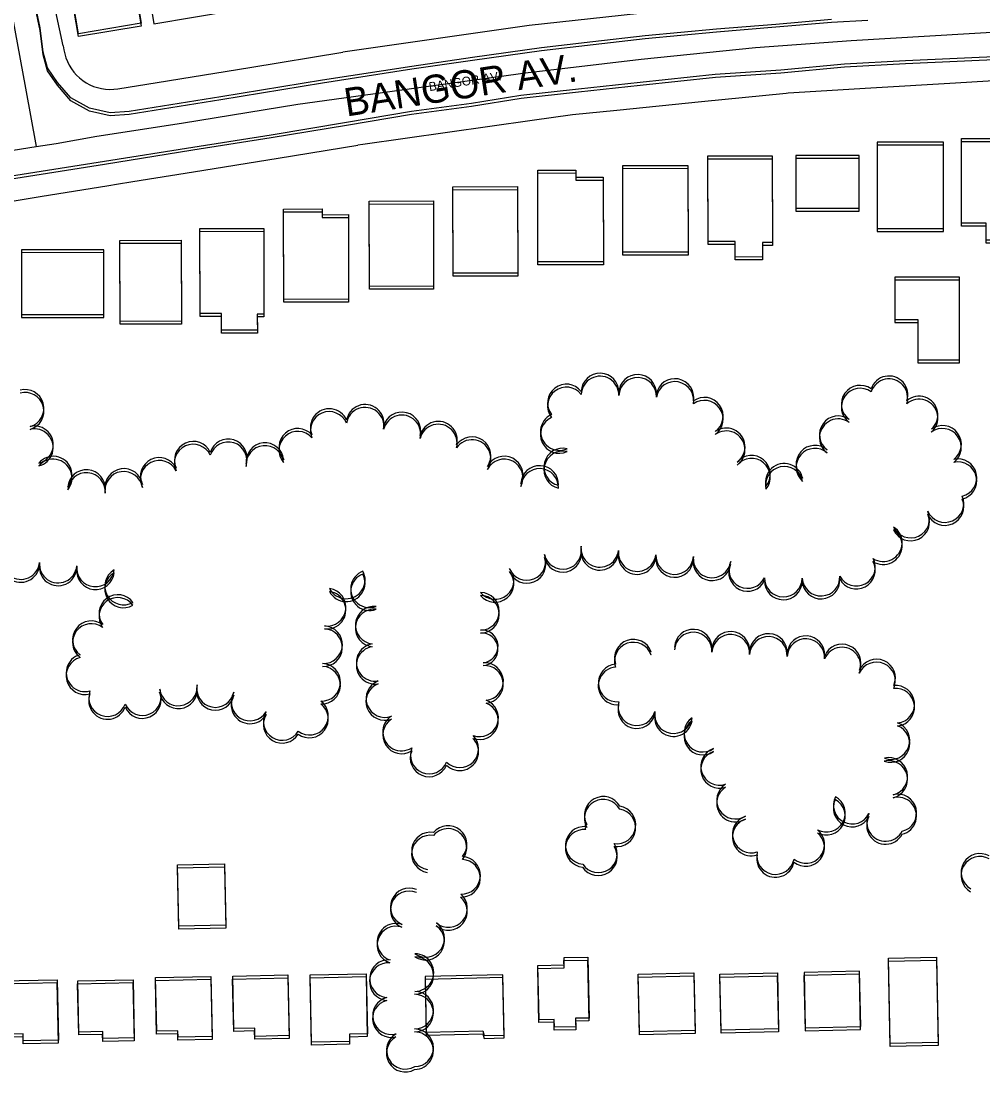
# Model space of a CAD drawing. Extents: x -25029 to 2274964, y -81170 to 687028.
# Drawn here: x 10692 to 11203, y -66836 to -66277 of the extents above; entities that cross this region are included whole.
import ezdxf

# ---------------------------------------------------------------- set-up
doc = ezdxf.new("R2010")
doc.units = 0
for name, color, linetype in [('81911BEA - RW_X_Fee_RW', 7, 'Continuous'), ('BLDG', 7, 'Continuous'), ('GE_X_CL_2000', 7, 'Continuous'), ('ROAD', 7, 'Continuous'), ('ROAD-NAME', 7, 'Continuous'), ('TREES', 7, 'Continuous')]:
    doc.layers.add(name, color=color, linetype=linetype)

msp = doc.modelspace()

# ---------------------------------------------------------------- linework, layer by layer
at = {"layer": '81911BEA - RW_X_Fee_RW'}
for points in [[(10714.52, -66290.61), (10703.26, -66238.8), (10687.33, -66189.13), (10687.08, -66188.32), (10666.09, -66139.63), (10640.51, -66093.19)], [(11161.36, -66261.56), (11061.59, -66268.98), (10962.13, -66279.84), (10863.11, -66294.13)], [(10714.52, -66290.61), (10714.8, -66292.79), (10715.24, -66294.93), (10715.86, -66297.02), (10716.67, -66299.06), (10717.65, -66301.01), (10718.8, -66302.88), (10720.11, -66304.63), (10721.56, -66306.26), (10723.15, -66307.77), (10724.86, -66309.12), (10726.69, -66310.33), (10728.62, -66311.36), (10730.63, -66312.23), (10732.7, -66312.92), (10734.83, -66313.42), (10737, -66313.74), (10739.18, -66313.86), (10741.37, -66313.8), (10743.53, -66313.52)], [(10743.53, -66313.52), (10764.41, -66310.11), (10813.77, -66302.12), (10863.11, -66294.13)], [(11215.01, -66309.03), (11188.92, -66310.58), (11143.91, -66313.26), (11099.94, -66315.88), (11098.91, -66315.98), (11053.88, -66320.49), (11008.87, -66325), (10985.24, -66327.37), (10963.85, -66330.39), (10918.83, -66336.75), (10873.8, -66343.11), (10871.1, -66343.49)], [(10751.55, -66362.85), (10783.75, -66357.63), (10828.78, -66350.34), (10871.1, -66343.49)], [(10702.19, -66370.84), (10738.73, -66364.92), (10742.73, -66364.27), (10751.55, -66362.85)], [(10652.84, -66378.83), (10685.4, -66373.56), (10689.37, -66372.92), (10702.19, -66370.84)]]:
    msp.add_lwpolyline(points, dxfattribs=at)
at = {"layer": 'BLDG'}
for points in [[(10748.74, -66235.92), (10755.87, -66278.72), (10722.51, -66284.27), (10715.37, -66241.48)], [(10748.76, -66237.45), (10755.88, -66280.25), (10722.52, -66285.8), (10715.39, -66243)], [(10762.64, -66279.01), (10804.9, -66271.97), (10799.36, -66238.68), (10757.1, -66245.72)], [(11182.49, -66387.84), (11182.48, -66341.88), (11147.22, -66341.88), (11147.23, -66387.84)], [(11182.49, -66389.42), (11182.49, -66343.46), (11147.23, -66343.46), (11147.23, -66389.42)], [(11227.42, -66339.91), (11227.43, -66385.44), (11221.51, -66385.44), (11221.51, -66393.97), (11205.21, -66393.98), (11205.21, -66384.96), (11192.09, -66384.96), (11192.08, -66339.92)], [(11227.43, -66341.5), (11227.43, -66387.03), (11221.51, -66387.03), (11221.51, -66395.56), (11205.21, -66395.56), (11205.21, -66386.54), (11192.09, -66386.54), (11192.09, -66341.5)], [(11091.47, -66349.13), (11091.57, -66395.21), (11086.27, -66395.22), (11086.29, -66402.96), (11071.74, -66402.99), (11071.72, -66394.77), (11057.35, -66394.8), (11057.25, -66349.2)], [(11104.04, -66377.09), (11137.74, -66377.08), (11137.74, -66349.01), (11104.04, -66349.02)], [(11046.58, -66354.25), (11046.68, -66400.41), (11012.04, -66400.48), (11011.95, -66354.32)], [(11046.58, -66355.81), (11046.68, -66401.97), (11012.04, -66402.04), (11011.95, -66355.88)], [(11091.47, -66350.7), (11091.57, -66396.78), (11086.27, -66396.79), (11086.29, -66404.53), (11071.74, -66404.56), (11071.72, -66396.34), (11057.35, -66396.37), (11057.25, -66350.77)], [(11104.04, -66378.66), (11137.74, -66378.66), (11137.74, -66350.59), (11104.04, -66350.59)], [(10987.01, -66356.74), (10987.02, -66360.52), (11001.58, -66360.48), (11001.68, -66405.52), (10966.89, -66405.59), (10966.79, -66356.78)], [(10987.01, -66358.3), (10987.02, -66362.08), (11001.58, -66362.04), (11001.68, -66407.08), (10966.89, -66407.15), (10966.79, -66358.34)], [(10956.03, -66365.54), (10956.12, -66411.57), (10921.8, -66411.65), (10921.7, -66365.62)], [(10956.03, -66367.09), (10956.12, -66413.12), (10921.8, -66413.2), (10921.7, -66367.17)], [(10852.12, -66377.41), (10852.13, -66380.47), (10866.13, -66380.45), (10866.23, -66425.44), (10831.74, -66425.51), (10831.64, -66377.46)], [(10911.33, -66373.17), (10911.42, -66418.51), (10877.28, -66418.59), (10877.18, -66373.25)], [(10911.33, -66374.72), (10911.42, -66420.06), (10877.28, -66420.13), (10877.18, -66374.79)], [(10852.12, -66378.95), (10852.13, -66382.01), (10866.13, -66381.99), (10866.23, -66426.98), (10831.74, -66427.05), (10831.64, -66379)], [(10821.05, -66387.75), (10821.16, -66433.28), (10817.67, -66433.29), (10817.69, -66441.85), (10798.56, -66441.9), (10798.55, -66433.07), (10787.2, -66433.09), (10787.1, -66387.83)], [(10821.05, -66389.29), (10821.15, -66434.82), (10817.66, -66434.83), (10817.68, -66443.39), (10798.55, -66443.43), (10798.54, -66434.6), (10787.19, -66434.62), (10787.1, -66389.36)], [(10777.19, -66394.09), (10777.29, -66437.13), (10744.71, -66437.2), (10744.61, -66394.16)], [(10692.28, -66433.63), (10736.06, -66433.53), (10735.98, -66399.11), (10692.2, -66399.22)], [(10692.27, -66435.15), (10736.05, -66435.06), (10735.98, -66400.64), (10692.2, -66400.74)], [(10777.19, -66395.62), (10777.28, -66438.66), (10744.7, -66438.73), (10744.61, -66395.69)], [(11156.68, -66413.67), (11156.69, -66436.29), (11168.94, -66436.29), (11168.94, -66457.68), (11191.04, -66457.68), (11191.03, -66413.67)], [(11156.68, -66415.25), (11156.68, -66437.87), (11168.93, -66437.87), (11168.93, -66459.26), (11191.03, -66459.26), (11191.03, -66415.25)], [(10800.21, -66727.22), (10800.92, -66759.85), (10775.86, -66760.4), (10775.16, -66727.76)], [(10800.25, -66725.69), (10800.97, -66758.32), (10775.91, -66758.87), (10775.2, -66726.23)], [(10980.82, -66779.41), (10980.74, -66775.54), (10993.33, -66775.27), (10994.03, -66807.64), (10986.9, -66807.8), (10987, -66812.32), (10975.61, -66812.56), (10975.52, -66808.34), (10967.48, -66808.52), (10966.86, -66779.71)], [(11178.77, -66775.25), (11179.75, -66820.68), (11154.23, -66821.23), (11153.25, -66775.8)], [(10980.77, -66780.97), (10980.69, -66777.1), (10993.28, -66776.83), (10993.98, -66809.2), (10986.85, -66809.36), (10986.95, -66813.88), (10975.56, -66814.12), (10975.47, -66809.9), (10967.43, -66810.08), (10966.81, -66781.27)], [(11178.72, -66776.83), (11179.7, -66822.26), (11154.18, -66822.81), (11153.2, -66777.38)], [(10793.68, -66817.49), (10775.5, -66817.89), (10775.43, -66814.45), (10764.16, -66814.7), (10763.55, -66786.16), (10792.99, -66785.53)], [(10834.54, -66818.55), (10816.31, -66818.94), (10816.21, -66814.49), (10805.15, -66814.73), (10804.55, -66786.89), (10833.84, -66786.26)], [(10834.59, -66817.01), (10816.36, -66817.4), (10816.26, -66812.95), (10805.2, -66813.19), (10804.6, -66785.35), (10833.89, -66784.72)], [(10876.14, -66817.54), (10866.6, -66817.74), (10866.68, -66821.62), (10846.47, -66822.05), (10845.7, -66786.27), (10875.45, -66785.63)], [(10876.19, -66816), (10866.65, -66816.2), (10866.73, -66820.08), (10846.52, -66820.51), (10845.75, -66784.73), (10875.5, -66784.09)], [(10907.46, -66816.71), (10937.57, -66816.06), (10938.22, -66818.46), (10948.89, -66818.23), (10948.2, -66786.17), (10906.82, -66787.07)], [(10907.51, -66815.16), (10937.62, -66814.51), (10938.27, -66816.91), (10948.94, -66816.68), (10948.25, -66784.62), (10906.87, -66785.52)], [(11050.38, -66815.86), (11020.81, -66816.5), (11020.15, -66785.86), (11049.72, -66785.23)], [(11050.43, -66814.29), (11020.86, -66814.94), (11020.2, -66784.3), (11049.77, -66783.66)], [(11094.11, -66785.25), (11094.75, -66814.94), (11064.23, -66815.6), (11063.58, -66785.9)], [(11094.16, -66783.68), (11094.8, -66813.37), (11064.28, -66814.03), (11063.63, -66784.33)], [(11108.95, -66814.45), (11138.46, -66813.81), (11137.83, -66784.35), (11108.31, -66784.99)], [(11109, -66812.88), (11138.51, -66812.23), (11137.88, -66782.77), (11108.36, -66783.42)], [(10711.85, -66820.95), (10693.16, -66821.35), (10693.08, -66817.61), (10681.52, -66817.86), (10680.91, -66789.44), (10711.15, -66788.79)], [(10711.9, -66819.43), (10693.21, -66819.83), (10693.13, -66816.09), (10681.57, -66816.34), (10680.96, -66787.92), (10711.2, -66787.27)], [(10752.2, -66819.7), (10735.5, -66820.06), (10735.42, -66816.37), (10722.72, -66816.65), (10722.14, -66789.45), (10751.54, -66788.82)], [(10752.25, -66818.17), (10735.55, -66818.53), (10735.47, -66814.84), (10722.77, -66815.12), (10722.19, -66787.92), (10751.59, -66787.29)], [(10793.63, -66819.02), (10775.45, -66819.42), (10775.38, -66815.98), (10764.11, -66816.23), (10763.5, -66787.69), (10792.94, -66787.06)]]:
    msp.add_lwpolyline(points, close=True, dxfattribs=at)
at = {"layer": 'GE_X_CL_2000'}
for points in [[(10592, -66062.53), (10600.89, -66075.35), (10609.3, -66088.01), (10619.82, -66104.64), (10630.7, -66123.74), (10636.8, -66135.44), (10642.49, -66145.89), (10647.1, -66155.41), (10656.08, -66174.79), (10662.52, -66189.72), (10668.49, -66205.43), (10671.74, -66215.35), (10678.33, -66236.11), (10682.52, -66251.54), (10685.82, -66266.92), (10694.4, -66313.17), (10700.08, -66344.29)], [(10700.08, -66344.29), (10710.72, -66342.62), (10732.38, -66338.74), (10777.4, -66331.88), (10839.29, -66321.79), (10889.34, -66314.85), (10960.18, -66305.01), (11021.76, -66297.83), (11082.53, -66291.52), (11133.34, -66287.93), (11216.99, -66282.92)], [(10114.1, -66379.74), (10143.76, -66380.57), (10184.72, -66380.55), (10237.32, -66379.67), (10284.43, -66379.39), (10339.58, -66378.71), (10392.64, -66377.51), (10446.17, -66374.99), (10498.52, -66371.09), (10534.68, -66367.78), (10576.7, -66362.88), (10622.31, -66356.86), (10666.52, -66349.57), (10700.08, -66344.29)]]:
    msp.add_lwpolyline(points, dxfattribs=at)
at = {"layer": 'ROAD'}
for points in [[(11123, -66276.68), (11093.43, -66279.26), (11061.73, -66281.82), (11023.9, -66285.32), (10996.14, -66288.61), (10968.75, -66291.83), (10932.03, -66296.85), (10899.87, -66301.6), (10852.29, -66308.95), (10798.19, -66317.79), (10749.54, -66325.69), (10739.46, -66326.33), (10728.41, -66323.84), (10718.45, -66318.37), (10711.46, -66310.1), (10706.09, -66302.47), (10703.86, -66294), (10702.24, -66281.03), (10699, -66265.91)], [(11142.36, -66277.13), (11123.01, -66278.25), (11093.44, -66280.83), (11061.74, -66283.39), (11023.91, -66286.88), (10996.15, -66290.17), (10968.76, -66293.39), (10932.04, -66298.4), (10899.88, -66303.15), (10852.3, -66310.49), (10798.2, -66319.32), (10749.55, -66327.22), (10739.47, -66327.86), (10728.42, -66325.37), (10718.46, -66319.89), (10711.47, -66311.62), (10706.1, -66303.99), (10703.87, -66295.52), (10702.25, -66282.55), (10699.02, -66267.43)], [(10654.21, -66365.03), (10699.34, -66357.92), (10736.39, -66352.03), (10783.4, -66344.49), (10825.08, -66337.96), (10865.08, -66331.36), (10899.69, -66325.44), (10931.53, -66321.19), (10957.86, -66316.96), (10988.44, -66313.56), (11021.2, -66310.02), (11061.18, -66305.78), (11096, -66303.44), (11129.83, -66300.27), (11162.27, -66298.54), (11217.18, -66296.02)], [(10654.21, -66366.55), (10699.34, -66359.44), (10736.39, -66353.56), (10783.41, -66346.02), (10825.09, -66339.5), (10865.09, -66332.9), (10899.7, -66326.99), (10931.54, -66322.74), (10957.87, -66318.51), (10988.45, -66315.12), (11021.21, -66311.58), (11061.19, -66307.35), (11096.01, -66305.01), (11129.84, -66301.85), (11162.28, -66300.12), (11217.19, -66297.61)]]:
    msp.add_lwpolyline(points, dxfattribs=at)
at = {"layer": 'TREES'}
for centre, radius, start, end in [((10999.87, -66476.34), 10, 358.2786, 178.2786), ((10999.88, -66474.77), 10, 358.2856, 178.2856), ((11019.86, -66477.03), 10, 357.7332, 177.7332), ((11019.87, -66475.46), 10, 357.7402, 177.7402), ((11039.7, -66477.67), 10, 349.5448, 169.5448), ((11153.46, -66477.82), 10, 341.4566, 161.4566), ((11153.48, -66476.23), 10, 341.4636, 161.4636), ((10694.18, -66483.46), 10, 285.5899, 105.5899), ((10981.96, -66482.15), 10, 37.712, 217.712), ((10981.98, -66480.59), 10, 37.719, 217.719), ((11039.68, -66479.24), 10, 349.5378, 169.5378), ((11138.19, -66482.79), 10, 54.6023, 234.6023), ((11138.2, -66481.21), 10, 54.6093, 234.6093), ((10694.17, -66484.99), 10, 285.5829, 105.5829), ((11055.35, -66487.62), 10, 305.6044, 125.6044), ((11169.49, -66488.56), 10, 310.8866, 130.8866), ((11169.5, -66486.97), 10, 310.8936, 130.8936), ((10855.91, -66493.65), 10, 22.9224, 202.9224), ((10874.96, -66492.95), 10, 350.4837, 170.4837), ((10874.98, -66491.4), 10, 350.4907, 170.4907), ((11055.34, -66489.19), 10, 305.5974, 125.5974), ((10855.89, -66495.19), 10, 22.9154, 202.9154), ((10894.53, -66497.03), 10, 345.9899, 165.9899), ((10894.54, -66495.47), 10, 345.9969, 165.9969), ((10978.22, -66497.36), 10, 114.6105, 294.6105), ((10978.23, -66495.8), 10, 114.6175, 294.6175), ((11126.54, -66499.05), 10, 54.1506, 234.1506), ((11126.56, -66497.47), 10, 54.1576, 234.1576), ((10699.14, -66504.35), 10, 283.2562, 103.2562), ((10699.16, -66502.82), 10, 283.2632, 103.2632), ((10839.17, -66505.69), 10, 41.3566, 221.3566), ((10839.19, -66504.15), 10, 41.3636, 221.3636), ((10913.92, -66501.93), 10, 345.6454, 165.6454), ((10913.94, -66500.37), 10, 345.6524, 165.6524), ((11066.95, -66505.47), 10, 305.3963, 125.3964), ((11066.97, -66503.9), 10, 305.4033, 125.4034), ((11181.98, -66504.15), 10, 306.521, 126.521), ((11182, -66502.57), 10, 306.528, 126.528), ((10783.59, -66511.01), 10, 24.6334, 204.6334), ((10802.22, -66511.34), 10, 342.7656, 162.7656), ((10802.23, -66509.8), 10, 342.7726, 162.7726), ((10931.8, -66510.14), 10, 324.9957, 144.9957), ((10931.82, -66508.59), 10, 325.0027, 145.0027), ((10783.57, -66512.54), 10, 24.6264, 204.6264), ((10821.72, -66513.3), 10, 5.7456, 185.7456), ((10821.74, -66511.76), 10, 5.7526, 185.7526), ((10980.06, -66516.18), 10, 76.5952, 256.5952), ((10980.08, -66514.62), 10, 76.6022, 256.6022), ((11114.14, -66514.72), 10, 49.1701, 229.1701), ((11114.16, -66513.14), 10, 49.1771, 229.1771), ((10709.13, -66520.47), 10, 320.3315, 140.3316), ((10709.16, -66518.94), 10, 320.3385, 140.3386), ((10765.51, -66521.13), 10, 26.2548, 206.2548), ((10765.54, -66519.6), 10, 26.2618, 206.2618), ((10948.87, -66520.46), 10, 332.716, 152.716), ((10948.9, -66518.9), 10, 332.723, 152.723), ((11080.4, -66520.06), 10, 319.9594, 139.9594), ((11080.42, -66518.48), 10, 319.9664, 139.9664), ((11190.19, -66521.93), 10, 283.0045, 103.0045), ((11190.21, -66520.35), 10, 283.0115, 103.0115), ((10726.8, -66527.68), 10, 355.2676, 175.2676), ((10726.82, -66526.15), 10, 355.2746, 175.2746), ((10746.66, -66527.03), 10, 8.4646, 188.4646), ((10746.68, -66525.5), 10, 8.4716, 188.4716), ((10967.75, -66525.48), 10, 357.5324, 177.5324), ((10967.77, -66523.92), 10, 357.5394, 177.5394), ((11097.83, -66524.39), 10, 12.1424, 192.1424), ((11097.85, -66522.81), 10, 12.1494, 192.1494), ((11183.27, -66535.67), 10, 203.5167, 23.5167), ((11183.29, -66534.08), 10, 203.5237, 23.5237), ((11165.04, -66543.89), 10, 205.0671, 25.0671), ((11165.06, -66542.31), 10, 205.0741, 25.0741), ((11150.5, -66556.49), 10, 236.7496, 56.7496), ((11150.52, -66554.91), 10, 236.7566, 56.7566), ((10980.06, -66558.98), 10, 192.6879, 12.6879), ((10999.76, -66557.9), 10, 173.5941, 353.5941), ((10960.99, -66566.43), 10, 201.6843, 21.6843), ((10961.02, -66564.87), 10, 201.6913, 21.6913), ((10980.04, -66560.54), 10, 192.6809, 12.6809), ((10999.73, -66559.47), 10, 173.5871, 353.5871), ((11019.6, -66561.73), 10, 173.4141, 353.4141), ((11019.63, -66560.16), 10, 173.4211, 353.4211), ((11039.53, -66563.3), 10, 177.553, 357.553), ((11039.55, -66561.73), 10, 177.56, 357.56), ((11059.45, -66563.49), 10, 172.3422, 352.3422), ((10691.9, -66565.92), 10, 174.4612, 354.4612), ((10691.93, -66564.4), 10, 174.4682, 354.4682), ((10711.74, -66567.85), 9.93, 174.4612, 354.4612), ((10711.77, -66566.32), 9.93, 174.4682, 354.4682), ((10731.6, -66568.29), 10, 174.2036, 354.2036), ((11059.43, -66565.06), 10, 172.3352, 352.3352), ((11078.35, -66570.73), 10, 154.3306, 334.3306), ((11078.38, -66569.16), 10, 154.3376, 334.3376), ((11136.17, -66569.52), 10, 207.8178, 27.8178), ((11136.2, -66567.94), 10, 207.8248, 27.8248), ((10731.58, -66569.82), 10, 174.1966, 354.1966), ((10746.53, -66579.49), 10, 120.0354, 300.0354), ((10746.56, -66577.95), 10, 120.0424, 300.0424), ((10864.94, -66576.22), 10, 207.6751, 27.6751), ((10864.97, -66574.67), 10, 207.6821, 27.6821), ((10877.3, -66580.95), 10, 110.461, 290.461), ((10877.32, -66579.4), 10, 110.468, 290.468), ((10944.02, -66576.54), 10, 219.8486, 39.8486), ((10944.05, -66574.98), 10, 219.8556, 39.8556), ((11097.39, -66573.65), 10, 179.0594, 359.0594), ((11117.37, -66573.21), 10, 183.4535, 3.4535), ((10854.75, -66589.23), 10, 262.1649, 82.1649), ((11097.36, -66575.23), 10, 179.0524, 359.0524), ((11117.34, -66574.79), 10, 183.4465, 3.4465), ((10743.48, -66594.07), 10, 36.3631, 216.3631), ((10743.51, -66592.54), 10, 36.3701, 216.3701), ((10854.72, -66590.77), 10, 262.1579, 82.1579), ((10936.3, -66592.94), 10, 269.7793, 89.7793), ((10936.33, -66591.39), 10, 269.7863, 89.7863), ((10879.78, -66600.26), 10, 84.1658, 264.1658), ((10879.81, -66598.71), 10, 84.1728, 264.1728), ((10729.44, -66606.45), 10, 52.9874, 232.9874), ((10729.41, -66607.99), 10, 52.9804, 232.9804), ((10852.86, -66610.67), 10, 267.1377, 87.1377), ((10852.89, -66609.12), 10, 267.1447, 87.1447), ((10937, -66610.04), 8.68, 274.6351, 94.6351), ((11049.45, -66610.95), 10, 356.6863, 176.6863), ((10936.97, -66611.59), 8.68, 274.6281, 94.6281), ((11017.6, -66616.28), 10, 18.8265, 198.8265), ((11049.42, -66612.52), 10, 356.6793, 176.6793), ((11069.39, -66613.67), 10, 356.6793, 176.6793), ((11069.42, -66612.1), 10, 356.6863, 176.6863), ((11089.35, -66614.83), 10, 356.6793, 176.6793), ((11089.39, -66613.26), 10, 356.6863, 176.6863), ((11109.32, -66615.99), 10, 356.6793, 176.6793), ((11109.35, -66614.41), 10, 356.6863, 176.6863), ((10880.32, -66620.09), 10, 98.9719, 278.9719), ((10880.35, -66618.54), 10, 98.9789, 278.9789), ((11017.57, -66617.85), 10, 18.8195, 198.8195), ((11027.07, -66613.06), 0.00379, 18.7406, 198.7406), ((11128.52, -66620.45), 10, 337.1682, 157.1682), ((11128.55, -66618.87), 10, 337.1752, 157.1752), ((10726.02, -66625.62), 10, 105.2582, 285.2582), ((10726.05, -66624.09), 10, 105.2652, 285.2652), ((10938.51, -66628.65), 10, 274.6351, 94.6351), ((11027.04, -66614.62), 0.00379, 18.7336, 198.7336), ((11146.88, -66628.38), 10, 336.1009, 156.1009), ((11146.91, -66626.8), 10, 336.1079, 156.1079), ((10851.87, -66630.64), 10, 267.1701, 87.1701), ((10851.9, -66629.1), 10, 267.1771, 87.1771), ((10938.47, -66630.21), 10, 274.6281, 94.6281), ((11008.94, -66631.04), 10, 94.8055, 274.8055), ((11008.98, -66629.48), 10, 94.8125, 274.8125), ((10885.44, -66639.31), 10, 110.8801, 290.8801), ((10885.48, -66637.76), 10, 110.8871, 290.8871), ((10738.02, -66638.77), 10, 159.4528, 339.4528), ((10738.05, -66637.24), 10, 159.4598, 339.4598), ((10756.55, -66638.29), 10, 203.532, 23.532), ((10756.58, -66636.76), 10, 203.539, 23.539), ((10775.65, -66633.14), 10, 186.6796, 6.6796), ((10775.68, -66631.6), 10, 186.6866, 6.6866), ((10795.38, -66633.98), 10, 168.4367, 348.4367), ((10795.41, -66632.44), 10, 168.4437, 348.4437), ((10813.77, -66639.61), 10, 148.9007, 328.9007), ((11157.06, -66642.38), 10, 275.9476, 95.9476), ((11157.09, -66640.8), 10, 275.9546, 95.9546), ((10813.74, -66641.15), 10, 148.8937, 328.8937), ((10845.39, -66648.64), 10, 233.2774, 53.2774), ((10845.43, -66647.1), 10, 233.2844, 53.2844), ((10935.8, -66649.55), 10, 249.6186, 69.6186), ((10935.83, -66648), 10, 249.6256, 69.6256), ((11019.43, -66643.65), 10, 164.6792, 344.6792), ((11019.46, -66642.08), 10, 164.6862, 344.6862), ((10830.86, -66651.49), 10, 148.8512, 328.8512), ((10830.89, -66649.94), 10, 148.8582, 328.8582), ((11038.94, -66647.92), 10, 170.6326, 350.6326), ((11038.97, -66646.35), 10, 170.6396, 350.6396), ((10894.38, -66657.09), 10, 122.4837, 302.4837), ((10894.41, -66655.54), 10, 122.4907, 302.4907), ((11054.53, -66657.74), 10, 124.9592, 304.9592), ((11054.57, -66656.17), 10, 124.9662, 304.9662), ((11154.57, -66661.68), 10, 249.3527, 69.3527), ((11154.6, -66660.1), 10, 249.3597, 69.3597), ((10925.32, -66664.48), 10, 225.2893, 45.2893), ((10925.28, -66666.03), 10, 225.2823, 45.2823), ((10908.99, -66669.33), 10, 157.6208, 337.6208), ((10909.03, -66667.78), 10, 157.6278, 337.6278), ((11063.43, -66675.42), 10, 108.4668, 288.4668), ((11063.47, -66673.85), 10, 108.4738, 288.4738), ((11153.39, -66680.76), 10, 283.6082, 103.6082), ((11153.43, -66679.18), 10, 283.6152, 103.6152), ((11071.9, -66693.38), 10, 122.0187, 302.0187), ((11071.94, -66691.81), 10, 122.0257, 302.0257), ((11001.56, -66701.42), 10, 28.666, 208.666), ((11001.61, -66699.86), 10, 28.673, 208.673), ((11120.28, -66698.74), 10, 241.5907, 61.5907), ((11133.96, -66694.45), 10, 153.242, 333.242), ((11158.13, -66700.19), 10, 283.8089, 103.8089), ((11158.18, -66698.61), 10, 283.8159, 103.8159), ((11008.84, -66706.51), 10, 261.3928, 81.3928), ((11008.89, -66704.95), 10, 261.3998, 81.3998), ((11120.23, -66700.32), 10, 241.5837, 61.5837), ((11133.92, -66696.03), 10, 153.235, 333.235), ((11080.29, -66711.38), 10, 107.9546, 287.9546), ((11080.33, -66709.8), 10, 107.9616, 287.9616), ((11151.69, -66705.22), 10, 152.0654, 332.0654), ((11151.73, -66703.63), 10, 152.0724, 332.0724), ((10919.01, -66716.94), 10, 320.2032, 140.2032), ((10919.05, -66715.38), 10, 320.2102, 140.2102), ((10991.49, -66717.4), 10, 84.9951, 264.9951), ((10991.53, -66715.83), 10, 85.0021, 265.0021), ((10992.58, -66706.83), 0.645, 70.5428, 250.5428), ((10992.62, -66705.26), 0.645, 70.5498, 250.5498), ((11109.28, -66715.35), 10, 231.3923, 51.3923), ((10909.69, -66720.4), 10, 80.5901, 260.5901), ((10909.73, -66718.85), 10, 80.5971, 260.5971), ((11109.24, -66716.93), 10, 231.3853, 51.3853), ((10998.98, -66721.88), 10, 213.228, 33.228), ((10999.03, -66720.32), 10, 213.235, 33.235), ((11093.23, -66721.24), 10, 168.8991, 348.8991), ((10926.22, -66733.33), 10, 267.3329, 87.3329), ((10926.27, -66731.77), 10, 267.3399, 87.3399), ((11093.18, -66722.82), 10, 168.8921, 348.8921), ((11201.85, -66731.77), 10, 60.4379, 240.4379), ((11201.9, -66730.18), 10, 60.4449, 240.4449), ((10898.41, -66750.14), 10, 67.4667, 247.4667), ((10898.46, -66748.59), 10, 67.4737, 247.4737), ((10902.25, -66740.9), 0.00739, 67.4639, 247.4639), ((10902.29, -66739.34), 0.00739, 67.4709, 247.4709), ((10919.35, -66749.4), 10, 229.7691, 49.7691), ((10919.3, -66750.95), 10, 229.7621, 49.7621), ((10891.42, -66767.3), 10, 71.3118, 251.3118), ((10907.18, -66765.24), 10, 235.2247, 55.2247), ((10891.37, -66768.85), 10, 71.3048, 251.3048), ((10907.13, -66766.8), 10, 235.2177, 55.2177), ((10901.37, -66785.01), 10, 269.6798, 89.6798), ((10901.43, -66783.46), 10, 269.6868, 89.6868), ((10887.33, -66788.29), 10, 85.1749, 265.1749), ((10887.38, -66786.74), 10, 85.1819, 265.1819), ((10888.99, -66806.4), 10, 104.1559, 284.1559), ((10901.27, -66805.01), 10, 269.7179, 89.7179), ((10901.32, -66803.46), 10, 269.7249, 89.7249), ((10888.93, -66807.95), 10, 104.1489, 284.1489), ((10901.31, -66823.46), 10, 270.2206, 90.2206), ((10896.33, -66826.33), 10, 119.7346, 299.7346), ((10896.39, -66824.78), 10, 119.7416, 299.7416), ((10901.26, -66825.01), 10, 270.2136, 90.2136)]:
    msp.add_arc(centre, radius, start, end, dxfattribs=at)

# ---------------------------------------------------------------- texts
at = {"layer": 'ROAD-NAME'}
for height, rotation, p in [(15, 8.6977, (10865.07, -66328.31)), (4.68, 8.7047, (10909.22, -66314.78))]:
    msp.add_text('BANGOR AV.', height=height, rotation=rotation, dxfattribs=at).set_placement(p)

doc.saveas('drawing.dxf')
